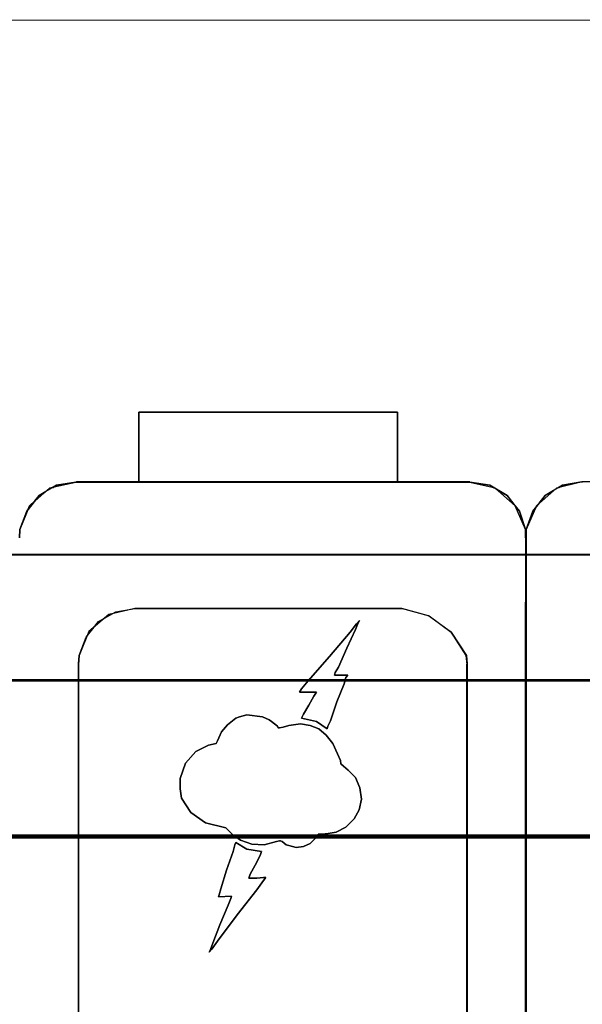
# Model space of a CAD drawing. Header units: millimetres. Extents: x -1290 to 1795, y -4192 to -1311.
# Tile 969 of 1056: x 1477 to 1481, y -2163 to -2156. Entities that reach past the tile are written whole.
import ezdxf

# ---------------------------------------------------------------- set-up
doc = ezdxf.new("R2010")
doc.units = ezdxf.units.MM
doc.layers.add('30', color=7, linetype='Continuous')
doc.layers.add('45', color=7, linetype='Continuous')
doc.layers.add('Aparatura', color=7, linetype='Continuous', lineweight=13)

# ---------------------------------------------------------------- blocks, each defined once
blk = doc.blocks.new('*U258')
at = {"layer": '30', "color": 7}
for points in [[(117.158256, -107.145019), (548.842747, -107.145019), (117.158256, -107.145019)], [(548.842747, -107.145019), (117.158256, -107.145019), (117.158256, -109.709902), (117.158256, -111.187498), (117.158256, -112.74873), (548.842747, -112.74873), (548.842747, -111.187498), (548.842747, -109.709902), (548.842747, -107.145019)], [(117.158256, -112.660752), (548.842747, -112.660752), (117.158256, -112.660752)], [(548.842747, -112.660752), (117.158256, -112.660752), (117.158256, -114.175659), (117.158256, -135.246649), (117.158256, -136.761557), (548.842747, -136.761557), (548.842747, -135.246649), (548.842747, -114.175659), (548.842747, -112.660752)]]:
    blk.add_lwpolyline(points, close=True, dxfattribs=at)
at = {"layer": '30', "color": 59}
blk.add_lwpolyline([(548.79978, -107.188111), (117.201224, -107.188111), (117.201224, -109.713547), (117.201224, -111.168417), (117.201224, -112.705639), (548.79978, -112.705639), (548.79978, -111.168417), (548.79978, -109.713547), (548.79978, -107.188111)], close=True, dxfattribs=at)
blk = doc.blocks.new('*U261')
at = {"layer": '45', "color": 7}
for points in [[(360.488134, -102.099947), (360.506121, -101.804695), (360.748944, -101.151564), (360.784918, -101.097882), (360.847872, -100.954729), (361.036734, -100.784736), (361.189622, -100.596849), (361.387477, -100.480538), (361.558353, -100.328439), (361.684261, -100.301598), (361.801175, -100.230022), (362.484676, -100.11371), (364.733034, -100.11371), (365.58741, -100.11371), (373.087933, -100.11371), (373.933315, -100.11371), (375.210383, -100.11371), (376.478457, -100.11371), (377.188938, -100.230022), (377.341826, -100.319492), (377.3778, -100.328439), (377.43176, -100.373174), (377.800491, -100.596849), (378.079287, -100.945782), (378.088281, -100.954729), (378.088281, -100.963676), (378.241169, -101.151564), (378.457012, -101.804695), (378.466005, -101.921007), (378.474999, -101.804695), (378.717821, -101.151564), (378.807755, -101.035253), (378.843729, -100.954729), (378.942657, -100.865259), (379.158499, -100.596849), (379.446289, -100.426856), (379.55421, -100.328439), (379.644145, -100.310545), (379.770053, -100.230022), (380.453554, -100.104763), (380.462547, -100.104763), (380.480534, -100.104763)], [(395.157815, -83.713839), (324.514406, -83.686998)], [(378.485261, -128.212388), (378.485261, -106.276093), (378.485261, -106.088221), (378.485261, -105.211485), (378.485261, -105.095183), (378.485261, -104.361588), (378.485261, -102.098177), (378.458278, -101.80295), (378.242409, -101.149871), (377.801678, -100.595201), (377.19005, -100.228403), (376.479482, -100.112102), (375.211255, -100.112102), (373.934032, -100.112102), (373.088547, -100.112102), (365.587113, -100.112102), (364.732634, -100.112102), (362.484003, -100.112102), (361.800419, -100.228403), (361.188791, -100.595201), (360.748059, -101.149871), (360.505207, -101.80295), (360.487218, -102.098177)], [(362.582942, -120.903272), (362.582942, -106.589213), (362.582942, -106.571321), (362.609926, -106.276093), (362.852778, -105.623014), (363.29351, -105.068344), (363.905137, -104.719439), (363.905137, -104.719439), (364.588721, -104.603138), (374.086939, -104.603138), (375.040359, -104.871526), (375.813888, -105.453035), (376.362554, -106.276093), (376.380543, -106.571321), (376.380543, -106.589213), (376.380543, -123.8466)], [(378.485261, -128.212388), (378.485261, -106.276093), (378.485261, -106.088221), (378.485261, -105.211485), (378.485261, -105.095183), (378.485261, -104.361588), (378.485261, -102.098177), (378.458278, -101.80295), (378.242409, -101.149871), (377.801678, -100.595201), (377.19005, -100.228403), (376.479482, -100.112102), (375.211255, -100.112102), (373.934032, -100.112102), (373.088547, -100.112102), (365.587113, -100.112102), (364.732634, -100.112102), (362.484003, -100.112102), (361.800419, -100.228403), (361.188791, -100.595201), (360.748059, -101.149871), (360.505207, -101.80295), (360.487218, -102.098177)], [(362.582942, -120.903272), (362.582942, -106.589213), (362.582942, -106.571321), (362.609926, -106.276093), (362.852778, -105.623014), (363.29351, -105.068344), (363.905137, -104.719439), (363.905137, -104.719439), (364.588721, -104.603138), (374.086939, -104.603138), (375.040359, -104.871526), (375.813888, -105.453035), (376.362554, -106.276093), (376.380543, -106.571321), (376.380543, -106.589213), (376.380543, -123.8466)], [(378.485261, -128.212388), (378.485261, -106.276093), (378.485261, -106.088221), (378.485261, -105.211485), (378.485261, -105.095183), (378.485261, -104.361588), (378.485261, -102.098177), (378.458278, -101.80295), (378.242409, -101.149871), (377.801678, -100.595201), (377.19005, -100.228403), (376.479482, -100.112102), (375.211255, -100.112102), (373.934032, -100.112102), (373.088547, -100.112102), (365.587113, -100.112102), (364.732634, -100.112102), (362.484003, -100.112102), (361.800419, -100.228403), (361.188791, -100.595201), (360.748059, -101.149871), (360.505207, -101.80295), (360.487218, -102.098177)], [(362.582942, -120.903272), (362.582942, -106.589213), (362.582942, -106.571321), (362.609926, -106.276093), (362.852778, -105.623014), (363.29351, -105.068344), (363.905137, -104.719439), (363.905137, -104.719439), (364.588721, -104.603138), (374.086939, -104.603138), (375.040359, -104.871526), (375.813888, -105.453035), (376.362554, -106.276093), (376.380543, -106.571321), (376.380543, -106.589213), (376.380543, -123.8466)], [(382.70161, -100.103124), (380.453202, -100.103124), (379.769686, -100.228372), (379.158119, -100.59517), (378.717432, -101.149841), (378.474604, -101.802921), (378.456616, -102.098148), (378.456616, -104.021602), (378.456616, -104.093172), (378.456616, -104.361561), (378.456616, -104.773091), (378.456616, -105.086211), (378.456616, -105.21146), (378.456616, -106.088197), (378.456616, -106.276069), (378.456616, -113.030523), (378.456616, -113.048415), (378.456616, -117.011625), (378.456616, -117.77206), (378.456616, -117.915201), (378.456616, -118.01361), (378.456616, -119.811815)], [(382.70161, -100.103124), (380.453202, -100.103124), (379.769686, -100.228372), (379.158119, -100.59517), (378.717432, -101.149841), (378.474604, -101.802921), (378.456616, -102.098148), (378.456616, -104.021602), (378.456616, -104.093172), (378.456616, -104.361561), (378.456616, -104.773091), (378.456616, -105.086211), (378.456616, -105.21146), (378.456616, -106.088197), (378.456616, -106.276069), (378.456616, -113.030523), (378.456616, -113.048415), (378.456616, -117.011625), (378.456616, -117.77206), (378.456616, -117.915201), (378.456616, -118.01361), (378.456616, -119.811815)], [(382.70161, -100.103124), (380.453202, -100.103124), (379.769686, -100.228372), (379.158119, -100.59517), (378.717432, -101.149841), (378.474604, -101.802921), (378.456616, -102.098148), (378.456616, -104.021602), (378.456616, -104.093172), (378.456616, -104.361561), (378.456616, -104.773091), (378.456616, -105.086211), (378.456616, -105.21146), (378.456616, -106.088197), (378.456616, -106.276069), (378.456616, -113.030523), (378.456616, -113.048415), (378.456616, -117.011625), (378.456616, -117.77206), (378.456616, -117.915201), (378.456616, -118.01361), (378.456616, -119.811815)], [(376.37985, -120.876328), (376.37985, -106.588739), (376.37985, -106.570845), (376.352869, -106.27561), (376.092055, -105.864071), (375.813254, -105.452531), (375.615395, -105.309386), (375.615395, -105.30044), (375.012824, -104.871007), (374.059503, -104.602612), (364.589249, -104.602612), (363.779826, -104.790488), (363.519012, -104.933633), (363.132287, -105.2736), (362.88946, -105.568835), (362.610659, -106.27561), (362.583678, -106.570845), (362.583678, -106.588739), (362.583678, -120.903167)]]:
    blk.add_lwpolyline(points, dxfattribs=at)
at = {"layer": '45', "color": 59}
for points in [[(360.488134, -102.099947), (360.506121, -101.804695), (360.748944, -101.151564), (360.784918, -101.097882), (360.847872, -100.954729), (361.036734, -100.784736), (361.189622, -100.596849), (361.387477, -100.480538), (361.558353, -100.328439), (361.684261, -100.301598), (361.801175, -100.230022), (362.484676, -100.11371), (364.733034, -100.11371), (365.58741, -100.11371), (373.087933, -100.11371), (373.933315, -100.11371), (375.210383, -100.11371), (376.478457, -100.11371), (377.188938, -100.230022), (377.341826, -100.319492), (377.3778, -100.328439), (377.43176, -100.373174), (377.800491, -100.596849), (378.079287, -100.945782), (378.088281, -100.954729), (378.088281, -100.963676), (378.241169, -101.151564), (378.457012, -101.804695), (378.466005, -101.921007), (378.474999, -101.804695), (378.717821, -101.151564), (378.807755, -101.035253), (378.843729, -100.954729), (378.942657, -100.865259), (379.158499, -100.596849), (379.446289, -100.426856), (379.55421, -100.328439), (379.644145, -100.310545), (379.770053, -100.230022), (380.453554, -100.104763), (380.462547, -100.104763), (380.480534, -100.104763)], [(395.157815, -83.713839), (324.514406, -83.686998)], [(378.485261, -128.212388), (378.485261, -106.276093), (378.485261, -106.088221), (378.485261, -105.211485), (378.485261, -105.095183), (378.485261, -104.361588), (378.485261, -102.098177), (378.458278, -101.80295), (378.242409, -101.149871), (377.801678, -100.595201), (377.19005, -100.228403), (376.479482, -100.112102), (375.211255, -100.112102), (373.934032, -100.112102), (373.088547, -100.112102), (365.587113, -100.112102), (364.732634, -100.112102), (362.484003, -100.112102), (361.800419, -100.228403), (361.188791, -100.595201), (360.748059, -101.149871), (360.505207, -101.80295), (360.487218, -102.098177)], [(362.582942, -120.903272), (362.582942, -106.589213), (362.582942, -106.571321), (362.609926, -106.276093), (362.852778, -105.623014), (363.29351, -105.068344), (363.905137, -104.719439), (363.905137, -104.719439), (364.588721, -104.603138), (374.086939, -104.603138), (375.040359, -104.871526), (375.813888, -105.453035), (376.362554, -106.276093), (376.380543, -106.571321), (376.380543, -106.589213), (376.380543, -123.8466)], [(382.70161, -100.103124), (380.453202, -100.103124), (379.769686, -100.228372), (379.158119, -100.59517), (378.717432, -101.149841), (378.474604, -101.802921), (378.456616, -102.098148), (378.456616, -104.021602), (378.456616, -104.093172), (378.456616, -104.361561), (378.456616, -104.773091), (378.456616, -105.086211), (378.456616, -105.21146), (378.456616, -106.088197), (378.456616, -106.276069), (378.456616, -113.030523), (378.456616, -113.048415), (378.456616, -117.011625), (378.456616, -117.77206), (378.456616, -117.915201), (378.456616, -118.01361), (378.456616, -119.811815)], [(324.514406, -102.697601), (396.452869, -102.697601)], [(376.37985, -120.876328), (376.37985, -106.588739), (376.37985, -106.570845), (376.352869, -106.27561), (376.092055, -105.864071), (375.813254, -105.452531), (375.615395, -105.309386), (375.615395, -105.30044), (375.012824, -104.871007), (374.059503, -104.602612), (364.589249, -104.602612), (363.779826, -104.790488), (363.519012, -104.933633), (363.132287, -105.2736), (362.88946, -105.568835), (362.610659, -106.27561), (362.583678, -106.570845), (362.583678, -106.588739), (362.583678, -120.903167)]]:
    blk.add_lwpolyline(points, dxfattribs=at)
at = {"layer": '45', "color": 139}
for points in [[(395.158471, -83.715726), (324.514406, -83.686998)], [(364.732057, -97.625354), (373.916376, -97.625354)], [(364.732057, -97.876722), (364.732057, -97.625354)], [(364.732057, -98.70085), (364.732057, -97.876722)], [(373.914586, -98.70085), (373.914586, -97.625354)], [(364.732057, -99.595002), (364.732057, -98.699054)], [(373.914586, -99.595002), (373.914586, -98.699054)], [(364.732057, -99.593206), (364.732057, -99.84637)], [(373.914586, -99.593206), (373.914586, -99.84637)], [(364.732057, -100.10492), (364.732057, -99.844574)], [(373.914586, -100.10492), (373.914586, -99.844574)], [(362.48521, -100.130056), (361.558169, -100.327137), (360.847137, -100.954213), (360.505121, -101.805245)], [(376.480108, -100.103124), (362.512065, -100.103124)], [(365.586037, -100.103124), (373.08925, -100.103124)], [(373.08746, -100.103124), (375.183919, -100.103124)], [(378.458407, -101.805245), (378.08939, -100.954213), (377.378358, -100.327137), (376.478318, -100.130056)], [(380.46356, -100.103124), (379.554519, -100.327087), (378.843487, -100.954184), (378.483471, -101.805245)], [(360.506912, -101.803449), (360.487218, -102.099704)], [(378.456616, -102.099704), (378.456616, -101.803449)], [(378.456616, -102.097909), (378.456616, -104.381767)], [(378.483471, -101.803449), (378.483471, -102.099704)], [(378.483471, -102.097909), (378.483471, -104.381767)], [(378.483471, -105.114325), (378.483471, -104.110648)], [(378.456616, -105.114325), (378.456616, -104.379971)], [(378.456616, -106.2778), (378.456616, -104.379971)], [(378.456616, -106.2778), (378.456616, -104.379971)], [(378.483471, -106.2778), (378.483471, -104.379971)], [(378.483471, -106.2778), (378.483471, -104.379971)], [(364.590622, -104.602612), (363.66358, -104.817609), (362.952548, -105.426768), (362.610533, -106.2778)], [(364.588831, -104.602612), (374.059601, -104.602612)], [(374.059601, -104.602612), (364.588831, -104.602612)], [(376.352995, -106.2778), (375.821953, -105.453643), (375.011888, -104.871358), (374.057811, -104.602612)], [(378.483471, -104.773183), (378.483471, -117.763522)], [(378.456616, -105.112529), (378.456616, -105.213077)], [(378.456616, -106.107229), (378.456616, -105.211281)], [(378.483471, -105.112529), (378.483471, -105.213077)], [(378.483471, -106.107229), (378.483471, -105.211281)], [(362.612323, -106.276004), (362.583678, -106.590214)], [(376.37985, -106.590214), (376.351205, -106.276004)], [(378.456616, -128.213249), (378.456616, -106.276004)], [(378.483471, -106.105433), (378.483471, -113.05935)], [(378.483471, -128.213249), (378.483471, -106.276004)], [(362.583678, -123.837651), (362.583678, -106.588419)], [(376.37806, -123.837651), (376.37806, -106.588419)], [(378.483471, -113.05935), (378.483471, -113.030622)], [(378.483471, -113.057554), (378.483471, -119.803194)], [(378.483471, -117.916139), (378.483471, -117.761727)], [(378.483471, -118.005913), (378.483471, -117.914343)]]:
    blk.add_lwpolyline(points, dxfattribs=at)
at = {"layer": '45', "color": 7}
for points in [[(364.732057, -100.10492), (364.732057, -99.845326), (364.732057, -99.594684), (364.732057, -98.699534), (364.732057, -97.875996), (364.732057, -97.625354), (373.916376, -97.625354), (373.916376, -98.699534), (373.916376, -99.594684), (373.916376, -99.845326), (373.916376, -100.10492), (373.088798, -100.10492), (365.586621, -100.10492), (364.732057, -100.10492)], [(364.732057, -98.699534), (364.732057, -99.594684), (364.732057, -99.845326), (364.732057, -100.10492), (365.586621, -100.10492), (373.088798, -100.10492), (373.916376, -100.10492), (373.916376, -99.845326), (373.916376, -99.594684), (373.916376, -98.699534), (373.916376, -97.625354), (364.732057, -97.625354), (364.732057, -97.875996), (364.732057, -98.699534)], [(371.441889, -108.79173), (371.414899, -108.881254), (371.037037, -108.621635), (370.506231, -108.505254), (370.569208, -108.362016), (370.767135, -108.039731), (370.938073, -107.726398), (371.037037, -107.58316), (370.92008, -107.58316), (370.713155, -107.58316), (370.506231, -107.58316), (370.42526, -107.58316), (370.506231, -107.457826), (370.740145, -107.17135), (371.495869, -106.311922), (372.224603, -105.443542), (372.458517, -105.148114), (372.566478, -105.031733), (372.512498, -105.121256), (372.42253, -105.354018), (372.116642, -106.016494), (371.819751, -106.687922), (371.702794, -106.884874), (371.675803, -106.974398), (372.143632, -106.974398), (372.071659, -107.05497), (372.017678, -107.287731), (371.756774, -107.92335), (371.531856, -108.594778), (371.441889, -108.79173)], [(371.037037, -108.621635), (371.414899, -108.881254), (371.441889, -108.79173), (371.531856, -108.594778), (371.756774, -107.92335), (372.017678, -107.287731), (372.071659, -107.05497), (372.143632, -106.974398), (371.675803, -106.974398), (371.702794, -106.884874), (371.819751, -106.687922), (372.116642, -106.016494), (372.42253, -105.354018), (372.512498, -105.121256), (372.566478, -105.031733), (372.458517, -105.148114), (372.224603, -105.443542), (371.495869, -106.311922), (370.740145, -107.17135), (370.506231, -107.457826), (370.42526, -107.58316), (370.506231, -107.58316), (370.713155, -107.58316), (370.92008, -107.58316), (371.037037, -107.58316), (370.938073, -107.726398), (370.767135, -108.039731), (370.569208, -108.362016), (370.506231, -108.505254), (371.037037, -108.621635)], [(371.037037, -108.621635), (371.414899, -108.881254), (371.441889, -108.79173), (371.531856, -108.594778), (371.756774, -107.92335), (372.017678, -107.287731), (372.071659, -107.05497), (372.143632, -106.974398), (371.675803, -106.974398), (371.702794, -106.884874), (371.819751, -106.687922), (372.116642, -106.016494), (372.42253, -105.354018), (372.512498, -105.121256), (372.566478, -105.031733), (372.458517, -105.148114), (372.224603, -105.443542), (371.495869, -106.311922), (370.740145, -107.17135), (370.506231, -107.457826), (370.42526, -107.58316), (370.506231, -107.58316), (370.713155, -107.58316), (370.92008, -107.58316), (371.037037, -107.58316), (370.938073, -107.726398), (370.767135, -108.039731), (370.569208, -108.362016), (370.506231, -108.505254), (371.037037, -108.621635)], [(371.037037, -108.621635), (371.414899, -108.881254), (371.441889, -108.79173), (371.531856, -108.594778), (371.756774, -107.92335), (372.017678, -107.287731), (372.071659, -107.05497), (372.143632, -106.974398), (371.675803, -106.974398), (371.702794, -106.884874), (371.819751, -106.687922), (372.116642, -106.016494), (372.42253, -105.354018), (372.512498, -105.121256), (372.566478, -105.031733), (372.458517, -105.148114), (372.224603, -105.443542), (371.495869, -106.311922), (370.740145, -107.17135), (370.506231, -107.457826), (370.42526, -107.58316), (370.506231, -107.58316), (370.713155, -107.58316), (370.92008, -107.58316), (371.037037, -107.58316), (370.938073, -107.726398), (370.767135, -108.039731), (370.569208, -108.362016), (370.506231, -108.505254), (371.037037, -108.621635)], [(371.037037, -108.621635), (371.414899, -108.881254), (371.441889, -108.79173), (371.531856, -108.594778), (371.756774, -107.92335), (372.017678, -107.287731), (372.071659, -107.05497), (372.143632, -106.974398), (371.675803, -106.974398), (371.702794, -106.884874), (371.819751, -106.687922), (372.116642, -106.016494), (372.42253, -105.354018), (372.512498, -105.121256), (372.566478, -105.031733), (372.458517, -105.148114), (372.224603, -105.443542), (371.495869, -106.311922), (370.740145, -107.17135), (370.506231, -107.457826), (370.42526, -107.58316), (370.506231, -107.58316), (370.713155, -107.58316), (370.92008, -107.58316), (371.037037, -107.58316), (370.938073, -107.726398), (370.767135, -108.039731), (370.569208, -108.362016), (370.506231, -108.505254), (371.037037, -108.621635)], [(370.570711, -113.057677), (370.30981, -113.093464), (370.048909, -113.030837), (369.958943, -113.003997), (369.814998, -112.887689), (369.761018, -112.860849), (369.725032, -112.860849), (369.617073, -112.887689), (369.17624, -113.003997), (368.735407, -112.977157), (368.339558, -112.834009), (368.168622, -112.717702), (368.132636, -112.681915), (368.078657, -112.655075), (367.988691, -112.574555), (367.817756, -112.395621), (367.089032, -112.225633), (366.56723, -111.849871), (366.243353, -111.339909), (366.189374, -111.008881), (366.189374, -110.642066), (366.387298, -110.096317), (366.747162, -109.684768), (367.205988, -109.4611), (367.466889, -109.398474), (367.520868, -109.309006), (367.664814, -108.986925), (367.871735, -108.736417), (368.168622, -108.503803), (368.303571, -108.450122), (368.564472, -108.387496), (369.122261, -108.450122), (369.356172, -108.557483), (369.437141, -108.62011), (369.644063, -108.790097), (369.671052, -108.843778), (369.725032, -108.843778), (369.850984, -108.816938), (370.048909, -108.763257), (370.462752, -108.70063), (370.804622, -108.763257), (371.119503, -108.879564), (371.380404, -109.103232), (371.614315, -109.398474), (371.78525, -109.774235), (371.884213, -110.00685), (371.902206, -110.123157), (371.992172, -110.203677), (372.163107, -110.346825), (372.424008, -110.606279), (372.567953, -110.982041), (372.630929, -111.384643), (372.54996, -111.760404), (372.370028, -112.082486), (372.073141, -112.377727), (371.731271, -112.547715), (371.44338, -112.601395), (371.236458, -112.628235), (371.092513, -112.628235), (371.092513, -112.655075), (371.038533, -112.753489), (371.002547, -112.771382), (370.804622, -112.950316), (370.570711, -113.057677)], [(371.119503, -108.879564), (370.804622, -108.763257), (370.462752, -108.70063), (370.048909, -108.763257), (369.850984, -108.816938), (369.725032, -108.843778), (369.671052, -108.843778), (369.644063, -108.790097), (369.437141, -108.62011), (369.356172, -108.557483), (369.122261, -108.450122), (368.564472, -108.387496), (368.303571, -108.450122), (368.168622, -108.503803), (367.871735, -108.736417), (367.664814, -108.986925), (367.520868, -109.309006), (367.466889, -109.398474), (367.205988, -109.4611), (366.747162, -109.684768), (366.387298, -110.096317), (366.189374, -110.642066), (366.189374, -111.008881), (366.243353, -111.339909), (366.56723, -111.849871), (367.089032, -112.225633), (367.817756, -112.395621), (367.988691, -112.574555), (368.078657, -112.655075), (368.132636, -112.681915), (368.168622, -112.717702), (368.339558, -112.834009), (368.735407, -112.977157), (369.17624, -113.003997), (369.617073, -112.887689), (369.725032, -112.860849), (369.761018, -112.860849), (369.814998, -112.887689), (369.958943, -113.003997), (370.048909, -113.030837), (370.30981, -113.093464), (370.570711, -113.057677), (370.804622, -112.950316), (371.002547, -112.771382), (371.038533, -112.753489), (371.092513, -112.655075), (371.092513, -112.628235), (371.236458, -112.628235), (371.44338, -112.601395), (371.731271, -112.547715), (372.073141, -112.377727), (372.370028, -112.082486), (372.54996, -111.760404), (372.630929, -111.384643), (372.567953, -110.982041), (372.424008, -110.606279), (372.163107, -110.346825), (371.992172, -110.203677), (371.902206, -110.123157), (371.884213, -110.00685), (371.78525, -109.774235), (371.614315, -109.398474), (371.380404, -109.103232), (371.119503, -108.879564)], [(371.119503, -108.879564), (370.804622, -108.763257), (370.462752, -108.70063), (370.048909, -108.763257), (369.850984, -108.816938), (369.725032, -108.843778), (369.671052, -108.843778), (369.644063, -108.790097), (369.437141, -108.62011), (369.356172, -108.557483), (369.122261, -108.450122), (368.564472, -108.387496), (368.303571, -108.450122), (368.168622, -108.503803), (367.871735, -108.736417), (367.664814, -108.986925), (367.520868, -109.309006), (367.466889, -109.398474), (367.205988, -109.4611), (366.747162, -109.684768), (366.387298, -110.096317), (366.189374, -110.642066), (366.189374, -111.008881), (366.243353, -111.339909), (366.56723, -111.849871), (367.089032, -112.225633), (367.817756, -112.395621), (367.988691, -112.574555), (368.078657, -112.655075), (368.132636, -112.681915), (368.168622, -112.717702), (368.339558, -112.834009), (368.735407, -112.977157), (369.17624, -113.003997), (369.617073, -112.887689), (369.725032, -112.860849), (369.761018, -112.860849), (369.814998, -112.887689), (369.958943, -113.003997), (370.048909, -113.030837), (370.30981, -113.093464), (370.570711, -113.057677), (370.804622, -112.950316), (371.002547, -112.771382), (371.038533, -112.753489), (371.092513, -112.655075), (371.092513, -112.628235), (371.236458, -112.628235), (371.44338, -112.601395), (371.731271, -112.547715), (372.073141, -112.377727), (372.370028, -112.082486), (372.54996, -111.760404), (372.630929, -111.384643), (372.567953, -110.982041), (372.424008, -110.606279), (372.163107, -110.346825), (371.992172, -110.203677), (371.902206, -110.123157), (371.884213, -110.00685), (371.78525, -109.774235), (371.614315, -109.398474), (371.380404, -109.103232), (371.119503, -108.879564)], [(371.119503, -108.879564), (370.804622, -108.763257), (370.462752, -108.70063), (370.048909, -108.763257), (369.850984, -108.816938), (369.725032, -108.843778), (369.671052, -108.843778), (369.644063, -108.790097), (369.437141, -108.62011), (369.356172, -108.557483), (369.122261, -108.450122), (368.564472, -108.387496), (368.303571, -108.450122), (368.168622, -108.503803), (367.871735, -108.736417), (367.664814, -108.986925), (367.520868, -109.309006), (367.466889, -109.398474), (367.205988, -109.4611), (366.747162, -109.684768), (366.387298, -110.096317), (366.189374, -110.642066), (366.189374, -111.008881), (366.243353, -111.339909), (366.56723, -111.849871), (367.089032, -112.225633), (367.817756, -112.395621), (367.988691, -112.574555), (368.078657, -112.655075), (368.132636, -112.681915), (368.168622, -112.717702), (368.339558, -112.834009), (368.735407, -112.977157), (369.17624, -113.003997), (369.617073, -112.887689), (369.725032, -112.860849), (369.761018, -112.860849), (369.814998, -112.887689), (369.958943, -113.003997), (370.048909, -113.030837), (370.30981, -113.093464), (370.570711, -113.057677), (370.804622, -112.950316), (371.002547, -112.771382), (371.038533, -112.753489), (371.092513, -112.655075), (371.092513, -112.628235), (371.236458, -112.628235), (371.44338, -112.601395), (371.731271, -112.547715), (372.073141, -112.377727), (372.370028, -112.082486), (372.54996, -111.760404), (372.630929, -111.384643), (372.567953, -110.982041), (372.424008, -110.606279), (372.163107, -110.346825), (371.992172, -110.203677), (371.902206, -110.123157), (371.884213, -110.00685), (371.78525, -109.774235), (371.614315, -109.398474), (371.380404, -109.103232), (371.119503, -108.879564)], [(371.119503, -108.879564), (370.804622, -108.763257), (370.462752, -108.70063), (370.048909, -108.763257), (369.850984, -108.816938), (369.725032, -108.843778), (369.671052, -108.843778), (369.644063, -108.790097), (369.437141, -108.62011), (369.356172, -108.557483), (369.122261, -108.450122), (368.564472, -108.387496), (368.303571, -108.450122), (368.168622, -108.503803), (367.871735, -108.736417), (367.664814, -108.986925), (367.520868, -109.309006), (367.466889, -109.398474), (367.205988, -109.4611), (366.747162, -109.684768), (366.387298, -110.096317), (366.189374, -110.642066), (366.189374, -111.008881), (366.243353, -111.339909), (366.56723, -111.849871), (367.089032, -112.225633), (367.817756, -112.395621), (367.988691, -112.574555), (368.078657, -112.655075), (368.132636, -112.681915), (368.168622, -112.717702), (368.339558, -112.834009), (368.735407, -112.977157), (369.17624, -113.003997), (369.617073, -112.887689), (369.725032, -112.860849), (369.761018, -112.860849), (369.814998, -112.887689), (369.958943, -113.003997), (370.048909, -113.030837), (370.30981, -113.093464), (370.570711, -113.057677), (370.804622, -112.950316), (371.002547, -112.771382), (371.038533, -112.753489), (371.092513, -112.655075), (371.092513, -112.628235), (371.236458, -112.628235), (371.44338, -112.601395), (371.731271, -112.547715), (372.073141, -112.377727), (372.370028, -112.082486), (372.54996, -111.760404), (372.630929, -111.384643), (372.567953, -110.982041), (372.424008, -110.606279), (372.163107, -110.346825), (371.992172, -110.203677), (371.902206, -110.123157), (371.884213, -110.00685), (371.78525, -109.774235), (371.614315, -109.398474), (371.380404, -109.103232), (371.119503, -108.879564)], [(369.150076, -114.274122), (368.916088, -114.596269), (368.223124, -115.491122), (367.521161, -116.42177), (367.323171, -116.708123), (367.224176, -116.815506), (367.269174, -116.72602), (367.350169, -116.502307), (367.602156, -115.840115), (367.899141, -115.14213), (367.989136, -114.909468), (368.016135, -114.828931), (367.557159, -114.855776), (367.575158, -114.77524), (367.638154, -114.560475), (367.836144, -113.898283), (368.079132, -113.236091), (368.133129, -113.003429), (368.169127, -112.922893), (368.565106, -113.155555), (369.087079, -113.236091), (369.033082, -113.379268), (368.853091, -113.728261), (368.6821, -114.04146), (368.628103, -114.184636), (368.709099, -114.184636), (368.916088, -114.184636), (369.150076, -114.166739), (369.240071, -114.166739), (369.150076, -114.274122)], [(369.087079, -113.236091), (368.565106, -113.155555), (368.169127, -112.922893), (368.133129, -113.003429), (368.079132, -113.236091), (367.836144, -113.898283), (367.638154, -114.560475), (367.575158, -114.77524), (367.557159, -114.855776), (368.016135, -114.828931), (367.989136, -114.909468), (367.899141, -115.14213), (367.602156, -115.840115), (367.350169, -116.502307), (367.269174, -116.72602), (367.224176, -116.815506), (367.323171, -116.708123), (367.521161, -116.42177), (368.223124, -115.491122), (368.916088, -114.596269), (369.150076, -114.274122), (369.240071, -114.166739), (369.150076, -114.166739), (368.916088, -114.184636), (368.709099, -114.184636), (368.628103, -114.184636), (368.6821, -114.04146), (368.853091, -113.728261), (369.033082, -113.379268), (369.087079, -113.236091)], [(369.087079, -113.236091), (368.565106, -113.155555), (368.169127, -112.922893), (368.133129, -113.003429), (368.079132, -113.236091), (367.836144, -113.898283), (367.638154, -114.560475), (367.575158, -114.77524), (367.557159, -114.855776), (368.016135, -114.828931), (367.989136, -114.909468), (367.899141, -115.14213), (367.602156, -115.840115), (367.350169, -116.502307), (367.269174, -116.72602), (367.224176, -116.815506), (367.323171, -116.708123), (367.521161, -116.42177), (368.223124, -115.491122), (368.916088, -114.596269), (369.150076, -114.274122), (369.240071, -114.166739), (369.150076, -114.166739), (368.916088, -114.184636), (368.709099, -114.184636), (368.628103, -114.184636), (368.6821, -114.04146), (368.853091, -113.728261), (369.033082, -113.379268), (369.087079, -113.236091)], [(369.087079, -113.236091), (368.565106, -113.155555), (368.169127, -112.922893), (368.133129, -113.003429), (368.079132, -113.236091), (367.836144, -113.898283), (367.638154, -114.560475), (367.575158, -114.77524), (367.557159, -114.855776), (368.016135, -114.828931), (367.989136, -114.909468), (367.899141, -115.14213), (367.602156, -115.840115), (367.350169, -116.502307), (367.269174, -116.72602), (367.224176, -116.815506), (367.323171, -116.708123), (367.521161, -116.42177), (368.223124, -115.491122), (368.916088, -114.596269), (369.150076, -114.274122), (369.240071, -114.166739), (369.150076, -114.166739), (368.916088, -114.184636), (368.709099, -114.184636), (368.628103, -114.184636), (368.6821, -114.04146), (368.853091, -113.728261), (369.033082, -113.379268), (369.087079, -113.236091)], [(369.087079, -113.236091), (368.565106, -113.155555), (368.169127, -112.922893), (368.133129, -113.003429), (368.079132, -113.236091), (367.836144, -113.898283), (367.638154, -114.560475), (367.575158, -114.77524), (367.557159, -114.855776), (368.016135, -114.828931), (367.989136, -114.909468), (367.899141, -115.14213), (367.602156, -115.840115), (367.350169, -116.502307), (367.269174, -116.72602), (367.224176, -116.815506), (367.323171, -116.708123), (367.521161, -116.42177), (368.223124, -115.491122), (368.916088, -114.596269), (369.150076, -114.274122), (369.240071, -114.166739), (369.150076, -114.166739), (368.916088, -114.184636), (368.709099, -114.184636), (368.628103, -114.184636), (368.6821, -114.04146), (368.853091, -113.728261), (369.033082, -113.379268), (369.087079, -113.236091)]]:
    blk.add_lwpolyline(points, close=True, dxfattribs=at)
at = {"layer": '45', "color": 59}
for points in [[(364.732057, -100.10492), (364.732057, -99.845326), (364.732057, -99.594684), (364.732057, -98.699534), (364.732057, -97.875996), (364.732057, -97.625354), (373.916376, -97.625354), (373.916376, -98.699534), (373.916376, -99.594684), (373.916376, -99.845326), (373.916376, -100.10492), (373.088798, -100.10492), (365.586621, -100.10492), (364.732057, -100.10492)], [(364.732057, -98.699534), (364.732057, -99.594684), (364.732057, -99.845326), (364.732057, -100.10492), (365.586621, -100.10492), (373.088798, -100.10492), (373.916376, -100.10492), (373.916376, -99.845326), (373.916376, -99.594684), (373.916376, -98.699534), (373.916376, -97.625354), (364.732057, -97.625354), (364.732057, -97.875996), (364.732057, -98.699534)], [(364.732057, -98.699534), (364.732057, -99.594684), (364.732057, -99.845326), (364.732057, -100.10492), (365.586621, -100.10492), (373.088798, -100.10492), (373.916376, -100.10492), (373.916376, -99.845326), (373.916376, -99.594684), (373.916376, -98.699534), (373.916376, -97.625354), (364.732057, -97.625354), (364.732057, -97.875996), (364.732057, -98.699534)], [(371.441889, -108.79173), (371.414899, -108.881254), (371.037037, -108.621635), (370.506231, -108.505254), (370.569208, -108.362016), (370.767135, -108.039731), (370.938073, -107.726398), (371.037037, -107.58316), (370.92008, -107.58316), (370.713155, -107.58316), (370.506231, -107.58316), (370.42526, -107.58316), (370.506231, -107.457826), (370.740145, -107.17135), (371.495869, -106.311922), (372.224603, -105.443542), (372.458517, -105.148114), (372.566478, -105.031733), (372.512498, -105.121256), (372.42253, -105.354018), (372.116642, -106.016494), (371.819751, -106.687922), (371.702794, -106.884874), (371.675803, -106.974398), (372.143632, -106.974398), (372.071659, -107.05497), (372.017678, -107.287731), (371.756774, -107.92335), (371.531856, -108.594778), (371.441889, -108.79173)], [(370.570711, -113.057677), (370.30981, -113.093464), (370.048909, -113.030837), (369.958943, -113.003997), (369.814998, -112.887689), (369.761018, -112.860849), (369.725032, -112.860849), (369.617073, -112.887689), (369.17624, -113.003997), (368.735407, -112.977157), (368.339558, -112.834009), (368.168622, -112.717702), (368.132636, -112.681915), (368.078657, -112.655075), (367.988691, -112.574555), (367.817756, -112.395621), (367.089032, -112.225633), (366.56723, -111.849871), (366.243353, -111.339909), (366.189374, -111.008881), (366.189374, -110.642066), (366.387298, -110.096317), (366.747162, -109.684768), (367.205988, -109.4611), (367.466889, -109.398474), (367.520868, -109.309006), (367.664814, -108.986925), (367.871735, -108.736417), (368.168622, -108.503803), (368.303571, -108.450122), (368.564472, -108.387496), (369.122261, -108.450122), (369.356172, -108.557483), (369.437141, -108.62011), (369.644063, -108.790097), (369.671052, -108.843778), (369.725032, -108.843778), (369.850984, -108.816938), (370.048909, -108.763257), (370.462752, -108.70063), (370.804622, -108.763257), (371.119503, -108.879564), (371.380404, -109.103232), (371.614315, -109.398474), (371.78525, -109.774235), (371.884213, -110.00685), (371.902206, -110.123157), (371.992172, -110.203677), (372.163107, -110.346825), (372.424008, -110.606279), (372.567953, -110.982041), (372.630929, -111.384643), (372.54996, -111.760404), (372.370028, -112.082486), (372.073141, -112.377727), (371.731271, -112.547715), (371.44338, -112.601395), (371.236458, -112.628235), (371.092513, -112.628235), (371.092513, -112.655075), (371.038533, -112.753489), (371.002547, -112.771382), (370.804622, -112.950316), (370.570711, -113.057677)], [(369.150076, -114.274122), (368.916088, -114.596269), (368.223124, -115.491122), (367.521161, -116.42177), (367.323171, -116.708123), (367.224176, -116.815506), (367.269174, -116.72602), (367.350169, -116.502307), (367.602156, -115.840115), (367.899141, -115.14213), (367.989136, -114.909468), (368.016135, -114.828931), (367.557159, -114.855776), (367.575158, -114.77524), (367.638154, -114.560475), (367.836144, -113.898283), (368.079132, -113.236091), (368.133129, -113.003429), (368.169127, -112.922893), (368.565106, -113.155555), (369.087079, -113.236091), (369.033082, -113.379268), (368.853091, -113.728261), (368.6821, -114.04146), (368.628103, -114.184636), (368.709099, -114.184636), (368.916088, -114.184636), (369.150076, -114.166739), (369.240071, -114.166739), (369.150076, -114.274122)]]:
    blk.add_lwpolyline(points, close=True, dxfattribs=at)
at = {"layer": '45', "color": 254}
for points in [[(372.143632, -106.974398), (372.071659, -107.05497), (372.017678, -107.287731), (371.756774, -107.92335), (371.531856, -108.594778), (371.441889, -108.79173), (371.414899, -108.881254), (371.037037, -108.621635), (370.506231, -108.505254), (370.569208, -108.362016), (370.767135, -108.039731), (370.938073, -107.726398), (371.037037, -107.58316), (370.92008, -107.58316), (370.713155, -107.58316), (370.506231, -107.58316), (370.42526, -107.58316), (370.506231, -107.457826), (370.740145, -107.17135), (371.495869, -106.311922), (372.224603, -105.443542), (372.458517, -105.148114), (372.566478, -105.031733), (372.512498, -105.121256), (372.42253, -105.354018), (372.116642, -106.016494), (371.819751, -106.687922), (371.702794, -106.884874), (371.675803, -106.974398), (372.143632, -106.974398)], [(371.119503, -108.879564), (370.804622, -108.763257), (370.462752, -108.70063), (370.048909, -108.763257), (369.850984, -108.816938), (369.725032, -108.843778), (369.671052, -108.843778), (369.644063, -108.790097), (369.437141, -108.62011), (369.356172, -108.557483), (369.122261, -108.450122), (368.564472, -108.387496), (368.303571, -108.450122), (368.168622, -108.503803), (367.871735, -108.736417), (367.664814, -108.986925), (367.520868, -109.309006), (367.466889, -109.398474), (367.205988, -109.4611), (366.747162, -109.684768), (366.387298, -110.096317), (366.189374, -110.642066), (366.189374, -111.008881), (366.243353, -111.339909), (366.56723, -111.849871), (367.089032, -112.225633), (367.817756, -112.395621), (367.988691, -112.574555), (368.078657, -112.655075), (368.132636, -112.681915), (368.168622, -112.717702), (368.339558, -112.834009), (368.735407, -112.977157), (369.17624, -113.003997), (369.617073, -112.887689), (369.725032, -112.860849), (369.761018, -112.860849), (369.814998, -112.887689), (369.958943, -113.003997), (370.048909, -113.030837), (370.30981, -113.093464), (370.570711, -113.057677), (370.804622, -112.950316), (371.002547, -112.771382), (371.038533, -112.753489), (371.092513, -112.655075), (371.092513, -112.628235), (371.236458, -112.628235), (371.44338, -112.601395), (371.731271, -112.547715), (372.073141, -112.377727), (372.370028, -112.082486), (372.54996, -111.760404), (372.630929, -111.384643), (372.567953, -110.982041), (372.424008, -110.606279), (372.163107, -110.346825), (371.992172, -110.203677), (371.902206, -110.123157), (371.884213, -110.00685), (371.78525, -109.774235), (371.614315, -109.398474), (371.380404, -109.103232), (371.119503, -108.879564)], [(369.087079, -113.236091), (368.565106, -113.155555), (368.169127, -112.922893), (368.133129, -113.003429), (368.079132, -113.236091), (367.836144, -113.898283), (367.638154, -114.560475), (367.575158, -114.77524), (367.557159, -114.855776), (368.016135, -114.828931), (367.989136, -114.909468), (367.899141, -115.14213), (367.602156, -115.840115), (367.350169, -116.502307), (367.269174, -116.72602), (367.224176, -116.815506), (367.323171, -116.708123), (367.521161, -116.42177), (368.223124, -115.491122), (368.916088, -114.596269), (369.150076, -114.274122), (369.240071, -114.166739), (369.150076, -114.166739), (368.916088, -114.184636), (368.709099, -114.184636), (368.628103, -114.184636), (368.6821, -114.04146), (368.853091, -113.728261), (369.033082, -113.379268), (369.087079, -113.236091)]]:
    blk.add_lwpolyline(points, close=True, dxfattribs=at)
at = {"layer": '45', "color": 139}
for points in [[(371.037037, -108.621635), (371.414899, -108.881254), (371.441889, -108.79173), (371.531856, -108.594778), (371.756774, -107.92335), (372.017678, -107.287731), (372.071659, -107.05497), (372.143632, -106.974398), (371.675803, -106.974398), (371.702794, -106.884874), (371.819751, -106.687922), (372.116642, -106.016494), (372.42253, -105.354018), (372.512498, -105.121256), (372.566478, -105.031733), (372.458517, -105.148114), (372.224603, -105.443542), (371.495869, -106.311922), (370.740145, -107.17135), (370.506231, -107.457826), (370.42526, -107.58316), (370.506231, -107.58316), (370.713155, -107.58316), (370.92008, -107.58316), (371.037037, -107.58316), (370.938073, -107.726398), (370.767135, -108.039731), (370.569208, -108.362016), (370.506231, -108.505254), (371.037037, -108.621635)], [(371.037037, -108.621635), (371.414899, -108.881254), (371.441889, -108.79173), (371.531856, -108.594778), (371.756774, -107.92335), (372.017678, -107.287731), (372.071659, -107.05497), (372.143632, -106.974398), (371.675803, -106.974398), (371.702794, -106.884874), (371.819751, -106.687922), (372.116642, -106.016494), (372.42253, -105.354018), (372.512498, -105.121256), (372.566478, -105.031733), (372.458517, -105.148114), (372.224603, -105.443542), (371.495869, -106.311922), (370.740145, -107.17135), (370.506231, -107.457826), (370.42526, -107.58316), (370.506231, -107.58316), (370.713155, -107.58316), (370.92008, -107.58316), (371.037037, -107.58316), (370.938073, -107.726398), (370.767135, -108.039731), (370.569208, -108.362016), (370.506231, -108.505254), (371.037037, -108.621635)], [(367.817756, -112.395621), (367.089032, -112.225633), (366.56723, -111.849871), (366.243353, -111.339909), (366.189374, -111.008881), (366.189374, -110.642066), (366.387298, -110.096317), (366.747162, -109.684768), (367.205988, -109.4611), (367.466889, -109.398474), (367.520868, -109.309006), (367.664814, -108.986925), (367.871735, -108.736417), (368.168622, -108.503803), (368.303571, -108.450122), (368.564472, -108.387496), (369.122261, -108.450122), (369.356172, -108.557483), (369.437141, -108.62011), (369.644063, -108.790097), (369.671052, -108.843778), (369.725032, -108.843778), (369.850984, -108.816938), (370.048909, -108.763257), (370.462752, -108.70063), (370.804622, -108.763257), (371.119503, -108.879564), (371.380404, -109.103232), (371.614315, -109.398474), (371.78525, -109.774235), (371.884213, -110.00685), (371.902206, -110.123157), (371.992172, -110.203677), (372.163107, -110.346825), (372.424008, -110.606279), (372.567953, -110.982041), (372.630929, -111.384643), (372.54996, -111.760404), (372.370028, -112.082486), (372.073141, -112.377727), (371.731271, -112.547715), (371.44338, -112.601395), (371.236458, -112.628235), (371.092513, -112.628235), (371.092513, -112.655075), (371.038533, -112.753489), (371.002547, -112.771382), (370.804622, -112.950316), (370.570711, -113.057677), (370.30981, -113.093464), (370.048909, -113.030837), (369.958943, -113.003997), (369.814998, -112.887689), (369.761018, -112.860849), (369.725032, -112.860849), (369.617073, -112.887689), (369.17624, -113.003997), (368.735407, -112.977157), (368.339558, -112.834009), (368.168622, -112.717702), (368.132636, -112.681915), (368.078657, -112.655075), (367.988691, -112.574555), (367.817756, -112.395621)], [(367.557159, -114.855776), (367.575158, -114.77524), (367.638154, -114.560475), (367.836144, -113.898283), (368.079132, -113.236091), (368.133129, -113.003429), (368.169127, -112.922893), (368.565106, -113.155555), (369.087079, -113.236091), (369.033082, -113.379268), (368.853091, -113.728261), (368.6821, -114.04146), (368.628103, -114.184636), (368.709099, -114.184636), (368.916088, -114.184636), (369.150076, -114.166739), (369.240071, -114.166739), (369.150076, -114.274122), (368.916088, -114.596269), (368.223124, -115.491122), (367.521161, -116.42177), (367.323171, -116.708123), (367.224176, -116.815506), (367.269174, -116.72602), (367.350169, -116.502307), (367.602156, -115.840115), (367.899141, -115.14213), (367.989136, -114.909468), (368.016135, -114.828931), (367.557159, -114.855776)]]:
    blk.add_lwpolyline(points, close=True, dxfattribs=at)
at = {"layer": '45', "color": 253}
for points in [[(371.037037, -108.621635), (371.414899, -108.881254), (371.441889, -108.79173), (371.531856, -108.594778), (371.756774, -107.92335), (372.017678, -107.287731), (372.071659, -107.05497), (372.143632, -106.974398), (371.675803, -106.974398), (371.702794, -106.884874), (371.819751, -106.687922), (372.116642, -106.016494), (372.42253, -105.354018), (372.512498, -105.121256), (372.566478, -105.031733), (372.458517, -105.148114), (372.224603, -105.443542), (371.495869, -106.311922), (370.740145, -107.17135), (370.506231, -107.457826), (370.42526, -107.58316), (370.506231, -107.58316), (370.713155, -107.58316), (370.92008, -107.58316), (371.037037, -107.58316), (370.938073, -107.726398), (370.767135, -108.039731), (370.569208, -108.362016), (370.506231, -108.505254), (371.037037, -108.621635)], [(371.119503, -108.879564), (370.804622, -108.763257), (370.462752, -108.70063), (370.048909, -108.763257), (369.850984, -108.816938), (369.725032, -108.843778), (369.671052, -108.843778), (369.644063, -108.790097), (369.437141, -108.62011), (369.356172, -108.557483), (369.122261, -108.450122), (368.564472, -108.387496), (368.303571, -108.450122), (368.168622, -108.503803), (367.871735, -108.736417), (367.664814, -108.986925), (367.520868, -109.309006), (367.466889, -109.398474), (367.205988, -109.4611), (366.747162, -109.684768), (366.387298, -110.096317), (366.189374, -110.642066), (366.189374, -111.008881), (366.243353, -111.339909), (366.56723, -111.849871), (367.089032, -112.225633), (367.817756, -112.395621), (367.988691, -112.574555), (368.078657, -112.655075), (368.132636, -112.681915), (368.168622, -112.717702), (368.339558, -112.834009), (368.735407, -112.977157), (369.17624, -113.003997), (369.617073, -112.887689), (369.725032, -112.860849), (369.761018, -112.860849), (369.814998, -112.887689), (369.958943, -113.003997), (370.048909, -113.030837), (370.30981, -113.093464), (370.570711, -113.057677), (370.804622, -112.950316), (371.002547, -112.771382), (371.038533, -112.753489), (371.092513, -112.655075), (371.092513, -112.628235), (371.236458, -112.628235), (371.44338, -112.601395), (371.731271, -112.547715), (372.073141, -112.377727), (372.370028, -112.082486), (372.54996, -111.760404), (372.630929, -111.384643), (372.567953, -110.982041), (372.424008, -110.606279), (372.163107, -110.346825), (371.992172, -110.203677), (371.902206, -110.123157), (371.884213, -110.00685), (371.78525, -109.774235), (371.614315, -109.398474), (371.380404, -109.103232), (371.119503, -108.879564)], [(371.119503, -108.879564), (370.804622, -108.763257), (370.462752, -108.70063), (370.048909, -108.763257), (369.850984, -108.816938), (369.725032, -108.843778), (369.671052, -108.843778), (369.644063, -108.790097), (369.437141, -108.62011), (369.356172, -108.557483), (369.122261, -108.450122), (368.564472, -108.387496), (368.303571, -108.450122), (368.168622, -108.503803), (367.871735, -108.736417), (367.664814, -108.986925), (367.520868, -109.309006), (367.466889, -109.398474), (367.205988, -109.4611), (366.747162, -109.684768), (366.387298, -110.096317), (366.189374, -110.642066), (366.189374, -111.008881), (366.243353, -111.339909), (366.56723, -111.849871), (367.089032, -112.225633), (367.817756, -112.395621), (367.988691, -112.574555), (368.078657, -112.655075), (368.132636, -112.681915), (368.168622, -112.717702), (368.339558, -112.834009), (368.735407, -112.977157), (369.17624, -113.003997), (369.617073, -112.887689), (369.725032, -112.860849), (369.761018, -112.860849), (369.814998, -112.887689), (369.958943, -113.003997), (370.048909, -113.030837), (370.30981, -113.093464), (370.570711, -113.057677), (370.804622, -112.950316), (371.002547, -112.771382), (371.038533, -112.753489), (371.092513, -112.655075), (371.092513, -112.628235), (371.236458, -112.628235), (371.44338, -112.601395), (371.731271, -112.547715), (372.073141, -112.377727), (372.370028, -112.082486), (372.54996, -111.760404), (372.630929, -111.384643), (372.567953, -110.982041), (372.424008, -110.606279), (372.163107, -110.346825), (371.992172, -110.203677), (371.902206, -110.123157), (371.884213, -110.00685), (371.78525, -109.774235), (371.614315, -109.398474), (371.380404, -109.103232), (371.119503, -108.879564)], [(369.087079, -113.236091), (368.565106, -113.155555), (368.169127, -112.922893), (368.133129, -113.003429), (368.079132, -113.236091), (367.836144, -113.898283), (367.638154, -114.560475), (367.575158, -114.77524), (367.557159, -114.855776), (368.016135, -114.828931), (367.989136, -114.909468), (367.899141, -115.14213), (367.602156, -115.840115), (367.350169, -116.502307), (367.269174, -116.72602), (367.224176, -116.815506), (367.323171, -116.708123), (367.521161, -116.42177), (368.223124, -115.491122), (368.916088, -114.596269), (369.150076, -114.274122), (369.240071, -114.166739), (369.150076, -114.166739), (368.916088, -114.184636), (368.709099, -114.184636), (368.628103, -114.184636), (368.6821, -114.04146), (368.853091, -113.728261), (369.033082, -113.379268), (369.087079, -113.236091)], [(369.087079, -113.236091), (368.565106, -113.155555), (368.169127, -112.922893), (368.133129, -113.003429), (368.079132, -113.236091), (367.836144, -113.898283), (367.638154, -114.560475), (367.575158, -114.77524), (367.557159, -114.855776), (368.016135, -114.828931), (367.989136, -114.909468), (367.899141, -115.14213), (367.602156, -115.840115), (367.350169, -116.502307), (367.269174, -116.72602), (367.224176, -116.815506), (367.323171, -116.708123), (367.521161, -116.42177), (368.223124, -115.491122), (368.916088, -114.596269), (369.150076, -114.274122), (369.240071, -114.166739), (369.150076, -114.166739), (368.916088, -114.184636), (368.709099, -114.184636), (368.628103, -114.184636), (368.6821, -114.04146), (368.853091, -113.728261), (369.033082, -113.379268), (369.087079, -113.236091)]]:
    blk.add_lwpolyline(points, close=True, dxfattribs=at)

msp = doc.modelspace()

# ---------------------------------------------------------------- linework, layer by layer
at = {"layer": 'Aparatura', "color": 7, "lineweight": 13}
msp.add_lwpolyline([(1428.3433, -2168.8043), (1428.3433, -2159.8082), (1514.6895, -2159.8082), (1514.6895, -2168.8043)], dxfattribs=at)
msp.add_lwpolyline([(1514.6895, -2168.8043), (1428.3433, -2168.8043), (1428.3433, -2159.8082), (1514.6895, -2159.8082), (1514.6895, -2168.8043)], close=True, dxfattribs=at)

# ---------------------------------------------------------------- block references
at = {"layer": 'Aparatura', "color": 7, "lineweight": 13, "xscale": 0.2, "yscale": 0.2, "zscale": 0.2}
for name in ['*U261', '*U258']:
    msp.add_blockref(name, (1404.8289, -2139.2723), dxfattribs=at)

doc.saveas('drawing.dxf')
